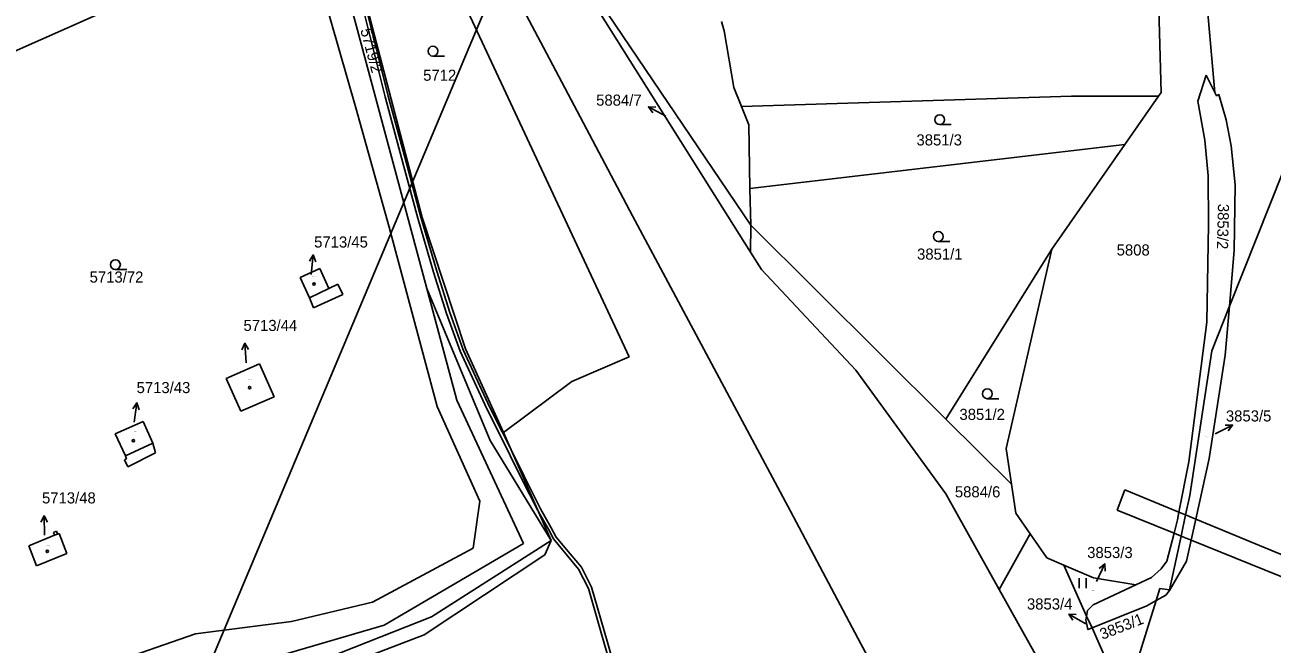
# Model space of a CAD drawing. Extents: x -735092 to -733385, y -1122435 to -1118992.
# Drawn here: x -734319.7 to -734129, y -1121420.4 to -1121325.7 of the extents above; entities that cross this region are included whole.
import ezdxf

# ---------------------------------------------------------------- set-up
doc = ezdxf.new("R2010")
doc.units = 0
for name, color, linetype in [('Vrstva 1', 7, 'Continuous'), ('Vrstva 10', 7, 'Continuous'), ('Vrstva 12', 7, 'Continuous'), ('Vrstva 16', 7, 'Continuous'), ('Vrstva 18', 7, 'Continuous'), ('Vrstva 19', 7, 'Continuous'), ('Vrstva 25', 7, 'Continuous'), ('Vrstva 27', 7, 'Continuous'), ('Vrstva 4', 7, 'Continuous')]:
    doc.layers.add(name, color=color, linetype=linetype)

msp = doc.modelspace()

# ---------------------------------------------------------------- linework, layer by layer
at = {"layer": 'Vrstva 1'}
for points in [[(-734272.61, -1121279.33), (-734227.25, -1121376.46)], [(-734147.18, -1121290.2), (-734145.94, -1121336.05)], [(-734274.3, -1121296.34), (-734258.93, -1121355.16)], [(-734246.74, -1121300.05), (-734208.65, -1121356.34)], [(-734246.74, -1121300.05), (-734208.71, -1121360.5)], [(-734274.73, -1121304.47), (-734258.22, -1121366.04)], [(-734139.19, -1121319.29), (-734137.71, -1121336.07)], [(-734213.14, -1121325.22), (-734212.76, -1121326.62)], [(-734212.76, -1121326.62), (-734211.25, -1121335.31)], [(-734139.05, -1121333.4), (-734140.32, -1121337.38), (-734139.25, -1121343.33), (-734138.72, -1121348.79), (-734138.68, -1121356.25), (-734138.92, -1121371.2), (-734141.7, -1121392.56), (-734143.21, -1121400.22)], [(-734139.05, -1121333.4), (-734137.71, -1121336.07)], [(-734211.25, -1121335.31), (-734210.09, -1121338.19)], [(-734146.33, -1121336.62), (-734145.94, -1121336.05)], [(-734137.71, -1121336.07), (-734137.46, -1121336.57), (-734137.09, -1121336.37), (-734136, -1121340.25), (-734135.22, -1121344.22), (-734134.62, -1121350.19), (-734134.77, -1121360.2), (-734135.49, -1121368.74)], [(-734210.09, -1121338.19), (-734159.64, -1121336.6)], [(-734159.64, -1121336.6), (-734146.33, -1121336.62)], [(-734151.48, -1121344), (-734146.33, -1121336.62)], [(-734210.09, -1121338.19), (-734208.96, -1121341)], [(-734208.96, -1121341), (-734208.81, -1121350.76)], [(-734208.81, -1121350.76), (-734151.48, -1121344)], [(-734162.65, -1121360.04), (-734151.48, -1121344)], [(-734135.49, -1121368.74), (-734127.23, -1121347.99)], [(-734208.81, -1121350.76), (-734208.65, -1121356.34)], [(-734258.93, -1121355.16), (-734252.29, -1121375.25)], [(-734208.71, -1121360.5), (-734208.65, -1121356.34)], [(-734208.65, -1121356.34), (-734178.86, -1121386.02)], [(-734208.71, -1121360.5), (-734207.05, -1121363.15)], [(-734178.86, -1121386.02), (-734162.65, -1121360.04)], [(-734169.61, -1121390.51), (-734162.65, -1121360.04)], [(-734277.56, -1121364.36), (-734274.56, -1121362.98)], [(-734277.56, -1121364.36), (-734276.15, -1121367.46)], [(-734274.56, -1121362.98), (-734273.18, -1121366.01)], [(-734207.05, -1121363.15), (-734192.6, -1121378.5)], [(-734273.18, -1121366.01), (-734271.82, -1121365.39)], [(-734271.82, -1121365.39), (-734271.05, -1121366.93)], [(-734258.22, -1121366.04), (-734248.53, -1121389.29)], [(-734258.22, -1121366.04), (-734253.63, -1121383.13)], [(-734276.15, -1121367.46), (-734275.52, -1121369.01)], [(-734275.52, -1121369.01), (-734271.05, -1121366.93)], [(-734135.49, -1121368.74), (-734136.13, -1121376.22), (-734138.57, -1121392.05)], [(-734138.2, -1121375.55), (-734135.49, -1121368.74)], [(-734252.29, -1121375.25), (-734246.5, -1121388.04)], [(-734141.56, -1121397.67), (-734138.2, -1121375.55)], [(-734288.87, -1121379.81), (-734283.8, -1121377.54)], [(-734283.8, -1121377.54), (-734281.56, -1121382.6)], [(-734236.05, -1121380.27), (-734227.25, -1121376.46)], [(-734288.87, -1121379.81), (-734286.66, -1121384.78)], [(-734192.6, -1121378.5), (-734178.85, -1121397.45)], [(-734246.5, -1121388.04), (-734236.05, -1121380.27)], [(-734286.66, -1121384.78), (-734281.56, -1121382.6)], [(-734253.63, -1121383.13), (-734243.43, -1121405.04)], [(-734305.84, -1121388.28), (-734301.58, -1121386.39)], [(-734301.58, -1121386.39), (-734300.09, -1121389.7)], [(-734178.86, -1121386.02), (-734168.81, -1121395.96)], [(-734305.84, -1121388.28), (-734304.3, -1121391.61)], [(-734248.53, -1121389.29), (-734239.18, -1121404.59)], [(-734246.5, -1121388.04), (-734239.18, -1121404.59)], [(-734303.94, -1121393.31), (-734299.71, -1121391.15)], [(-734300.09, -1121389.7), (-734299.71, -1121391.15)], [(-734169.61, -1121390.51), (-734168.81, -1121395.96)], [(-734304.43, -1121392.21), (-734304.12, -1121392.07)], [(-734304.43, -1121392.21), (-734303.94, -1121393.31)], [(-734304.3, -1121391.61), (-734304.12, -1121392.07)], [(-734138.57, -1121392.05), (-734140.62, -1121401.3)], [(-734168.81, -1121395.96), (-734168.15, -1121400.38)], [(-734178.85, -1121397.45), (-734170.7, -1121412.04)], [(-734142.2, -1121400.65), (-734141.56, -1121397.67)], [(-734168.15, -1121400.38), (-734165.94, -1121403.56)], [(-734143.21, -1121400.22), (-734143.45, -1121401.43), (-734143.96, -1121403.44)], [(-734142.88, -1121403.88), (-734142.2, -1121400.65)], [(-734140.62, -1121401.3), (-734141.33, -1121404.51)], [(-734319.08, -1121405.38), (-734315.13, -1121403.76)], [(-734315.3, -1121403.34), (-734314.85, -1121403.16)], [(-734315.3, -1121403.34), (-734315.13, -1121403.76)], [(-734314.85, -1121403.16), (-734314.68, -1121403.58)], [(-734314.68, -1121403.58), (-734314.45, -1121403.48)], [(-734314.45, -1121403.48), (-734313.23, -1121406.57)], [(-734257.47, -1121416.25), (-734239.18, -1121404.59)], [(-734240.15, -1121406.75), (-734239.18, -1121404.59)], [(-734170.7, -1121412.04), (-734165.94, -1121403.56)], [(-734165.94, -1121403.56), (-734163.4, -1121407.21)], [(-734143.96, -1121403.44), (-734145.04, -1121407.71), (-734145.91, -1121408.89)], [(-734144.64, -1121412.13), (-734142.88, -1121403.88)], [(-734141.33, -1121404.51), (-734142.04, -1121407.73)], [(-734319.08, -1121405.38), (-734317.87, -1121408.44)], [(-734317.87, -1121408.44), (-734313.23, -1121406.57)], [(-734264.75, -1121417.51), (-734243.43, -1121405.04)], [(-734258.6, -1121419), (-734240.15, -1121406.75)], [(-734163.4, -1121407.21), (-734160.83, -1121408.32)], [(-734160.83, -1121408.32), (-734156.27, -1121410.29)], [(-734160.83, -1121408.32), (-734157.32, -1121416.15)], [(-734145.23, -1121412.91), (-734144.67, -1121412.23), (-734142.04, -1121407.73)], [(-734156.27, -1121410.29), (-734149.78, -1121411.32)], [(-734145.91, -1121408.89), (-734147.41, -1121410.2), (-734149.78, -1121411.32)], [(-734170.7, -1121412.04), (-734163.45, -1121425)], [(-734149.78, -1121411.32), (-734156.31, -1121414.41), (-734157.18, -1121415.26), (-734157.32, -1121416.15)], [(-734146.71, -1121413.75), (-734146.12, -1121411.89)], [(-734146.12, -1121411.89), (-734144.64, -1121412.13)], [(-734156.5, -1121417.94), (-734148.12, -1121414.55), (-734146.71, -1121413.75)], [(-734150.09, -1121424.68), (-734146.71, -1121413.75)], [(-734146.71, -1121413.75), (-734145.23, -1121412.91)], [(-734157.32, -1121416.15), (-734157.42, -1121416.72), (-734157.12, -1121418.19), (-734156.5, -1121417.94)], [(-734157.32, -1121416.15), (-734156.5, -1121417.94)], [(-734280.08, -1121421.99), (-734264.75, -1121417.51)], [(-734275.16, -1121423.2), (-734257.47, -1121416.25)], [(-734156.5, -1121417.94), (-734153.94, -1121423.73)], [(-734273.81, -1121424.78), (-734258.6, -1121419)]]:
    msp.add_lwpolyline(points, dxfattribs=at)
at = {"layer": 'Vrstva 10'}
for points in [[(-734240.39, -1121329.16), (-734253.94, -1121303.58)], [(-734226.74, -1121354.92), (-734240.39, -1121329.16)], [(-734202.6, -1121400.09), (-734226.74, -1121354.92)], [(-734191.84, -1121420.35), (-734202.6, -1121400.09)], [(-734179.32, -1121443.51), (-734191.84, -1121420.35)]]:
    msp.add_lwpolyline(points, dxfattribs=at)
at = {"layer": 'Vrstva 12'}
msp.add_lwpolyline([(-734291.48, -1121423.67), (-734230.19, -1121277.82)], dxfattribs=at)
at = {"layer": 'Vrstva 25'}
for points in [[(-734257.28, -1121330.49), (-734255.53, -1121330.49)], [(-734221.68, -1121339.7), (-734224.321, -1121338.278)], [(-734223.677, -1121339.193), (-734224.321, -1121338.278), (-734223.203, -1121338.312)], [(-734179.78, -1121340.97), (-734178.03, -1121340.97)], [(-734180.01, -1121358.83), (-734178.26, -1121358.83)], [(-734276.171, -1121361.83), (-734275.572, -1121360.886), (-734275.178, -1121361.932)], [(-734275.88, -1121363.87), (-734275.572, -1121360.886)], [(-734305.82, -1121363.13), (-734304.07, -1121363.13)], [(-734286.478, -1121375.427), (-734286.043, -1121374.397), (-734285.481, -1121375.362)], [(-734285.85, -1121377.39), (-734286.043, -1121374.397)], [(-734303.17, -1121384.431), (-734302.538, -1121383.509), (-734302.18, -1121384.568)], [(-734302.95, -1121386.48), (-734302.538, -1121383.509)], [(-734172.51, -1121382.88), (-734170.76, -1121382.88)], [(-734137.69, -1121388.25), (-734135.008, -1121386.907)], [(-734136.126, -1121386.908), (-734135.008, -1121386.907), (-734135.678, -1121387.802)], [(-734317.205, -1121401.785), (-734316.733, -1121400.772), (-734316.207, -1121401.757)], [(-734316.65, -1121403.77), (-734316.733, -1121400.772)], [(-734155.8, -1121410.85), (-734154.542, -1121408.127)], [(-734155.415, -1121408.825), (-734154.542, -1121408.127), (-734154.508, -1121409.245)], [(-734158.447, -1121411.835), (-734158.447, -1121410.335)], [(-734157.413, -1121411.835), (-734157.413, -1121410.335)], [(-734157.42, -1121417.29), (-734160.041, -1121415.831)], [(-734159.41, -1121416.755), (-734160.041, -1121415.831), (-734158.924, -1121415.881)]]:
    msp.add_lwpolyline(points, dxfattribs=at)
for centre, radius in [((-734257.28, -1121329.74), 0.75), ((-734179.78, -1121340.22), 0.75), ((-734180.01, -1121358.08), 0.75), ((-734305.82, -1121362.38), 0.75), ((-734275.44, -1121365.35), 0.175), ((-734285.3, -1121381.19), 0.175), ((-734172.51, -1121382.13), 0.75), ((-734303.08, -1121389.31), 0.175), ((-734316.24, -1121406.23), 0.175)]:
    msp.add_circle(centre, radius, dxfattribs=at)
at = {"layer": 'Vrstva 27'}
for points in [[(-734267.58, -1121322.71), (-734264.12, -1121336.62), (-734261.23, -1121347.25), (-734259.13, -1121355.12), (-734256.69, -1121363.38), (-734254.7, -1121369.69), (-734252.63, -1121375.41), (-734248.59, -1121384.21), (-734246.69, -1121387.94), (-734245.32, -1121390.71), (-734241.14, -1121400.17)], [(-734241.14, -1121400.17), (-734241.23, -1121400), (-734243.76, -1121394.97), (-734247.13, -1121388.16), (-734249.05, -1121384.43), (-734253.09, -1121375.6), (-734255.18, -1121369.85), (-734257.17, -1121363.52), (-734259.61, -1121355.26), (-734261.71, -1121347.39), (-734264.6, -1121336.74), (-734268.06, -1121322.85)], [(-734245.32, -1121390.71), (-734243.32, -1121394.75), (-734240.81, -1121399.74)], [(-734239.63, -1121402.85), (-734241.14, -1121400.17), (-734245.32, -1121390.71)], [(-734240.81, -1121399.74), (-734239.19, -1121402.61), (-734238.44, -1121404.04), (-734236.31, -1121406.59), (-734234.58, -1121408.65)], [(-734235, -1121408.93), (-734236.69, -1121406.91), (-734238.86, -1121404.32), (-734239.63, -1121402.85)], [(-734229.1, -1121427.16), (-734231.12, -1121420.1), (-734233.51, -1121411.88), (-734235, -1121408.93)], [(-734234.58, -1121408.65), (-734233.05, -1121411.7)], [(-734233.05, -1121411.7), (-734230.64, -1121419.96), (-734228.66, -1121426.88), (-734228.25, -1121427.21)]]:
    msp.add_lwpolyline(points, dxfattribs=at)
at = {"layer": 'Vrstva 4'}
for points in [[(-734342.88, -1121339.31), (-734279.23, -1121311.1)], [(-734276.6, -1121312.13), (-734269.08, -1121338.39)], [(-734269.08, -1121338.39), (-734263.96, -1121356.63)], [(-734263.96, -1121356.63), (-734256.62, -1121384.05)], [(-734276.15, -1121367.46), (-734273.18, -1121366.01)], [(-734256.62, -1121384.05), (-734250.1, -1121398.57)], [(-734304.3, -1121391.61), (-734300.09, -1121389.7)], [(-734152.65, -1121399.91), (-734151.47, -1121396.83)], [(-734151.47, -1121396.83), (-734143.21, -1121400.22)], [(-734251.11, -1121405.74), (-734250.1, -1121398.57)], [(-734152.65, -1121399.91), (-734143.96, -1121403.44)], [(-734143.21, -1121400.22), (-734142.2, -1121400.65)], [(-734142.2, -1121400.65), (-734140.62, -1121401.3)], [(-734140.62, -1121401.3), (-734124.71, -1121407.86)], [(-734315.13, -1121403.76), (-734314.68, -1121403.58)], [(-734143.96, -1121403.44), (-734142.88, -1121403.88)], [(-734142.88, -1121403.88), (-734141.33, -1121404.51)], [(-734141.33, -1121404.51), (-734125.61, -1121410.89)], [(-734266.54, -1121414), (-734251.11, -1121405.74)], [(-734278.9, -1121416.94), (-734266.54, -1121414)], [(-734293.59, -1121418.86), (-734278.9, -1121416.94)], [(-734319.54, -1121427.87), (-734293.59, -1121418.86)]]:
    msp.add_lwpolyline(points, dxfattribs=at)

# ---------------------------------------------------------------- texts
at = {"layer": 'Vrstva 16'}
for s, p in [('5884/7', (-734232.317, -1121338.08)), ('5713/45', (-734275.44, -1121359.77)), ('5713/44', (-734286.24, -1121372.53)), ('5713/43', (-734302.59, -1121382.03)), ('3853/5', (-734136.028, -1121386.37)), ('5713/48', (-734317.05, -1121398.9)), ('3853/3', (-734157.238, -1121407.25)), ('3853/4', (-734166.448, -1121415.12))]:
    msp.add_text(s, height=1.7, dxfattribs=at).set_placement(p)
at = {"layer": 'Vrstva 18'}
for s, rotation, p in [('5719/2', 285.00227, (-734268.396, -1121326.501)), ('3853/2', 268.60214, (-734137.238, -1121353.068)), ('3853/1', 21.50017, (-734154.914, -1121419.759))]:
    msp.add_text(s, height=1.7, rotation=rotation, dxfattribs=at).set_placement(p)
for s, height, p in [('5712', 1.7, (-734258.77, -1121334.27)), ('5884/7', 0.1, (-734220.54, -1121340.01)), ('3851/3', 1.7, (-734183.34, -1121344.16)), ('3851/1', 1.7, (-734183.25, -1121361.62)), ('5808', 1.7, (-734152.73, -1121360.99)), ('5713/72', 1.7, (-734309.77, -1121365.13)), ('3851/2', 1.7, (-734176.77, -1121386.13)), ('3853/5', 0.1, (-734139.194, -1121388.8)), ('5884/6', 1.7, (-734177.47, -1121397.97)), ('3853/3', 0.1, (-734156.534, -1121412.22)), ('3853/4', 0.1, (-734157.084, -1121417.29))]:
    msp.add_text(s, height=height, dxfattribs=at).set_placement(p)
at = {"layer": 'Vrstva 19'}
for s, p in [('5713/45', (-734275.74, -1121364.25)), ('5713/44', (-734285.47, -1121380)), ('5713/43', (-734302.98, -1121387.95)), ('5713/48', (-734316.4, -1121405.34))]:
    msp.add_text(s, height=0.1, dxfattribs=at).set_placement(p)

doc.saveas('drawing.dxf')
